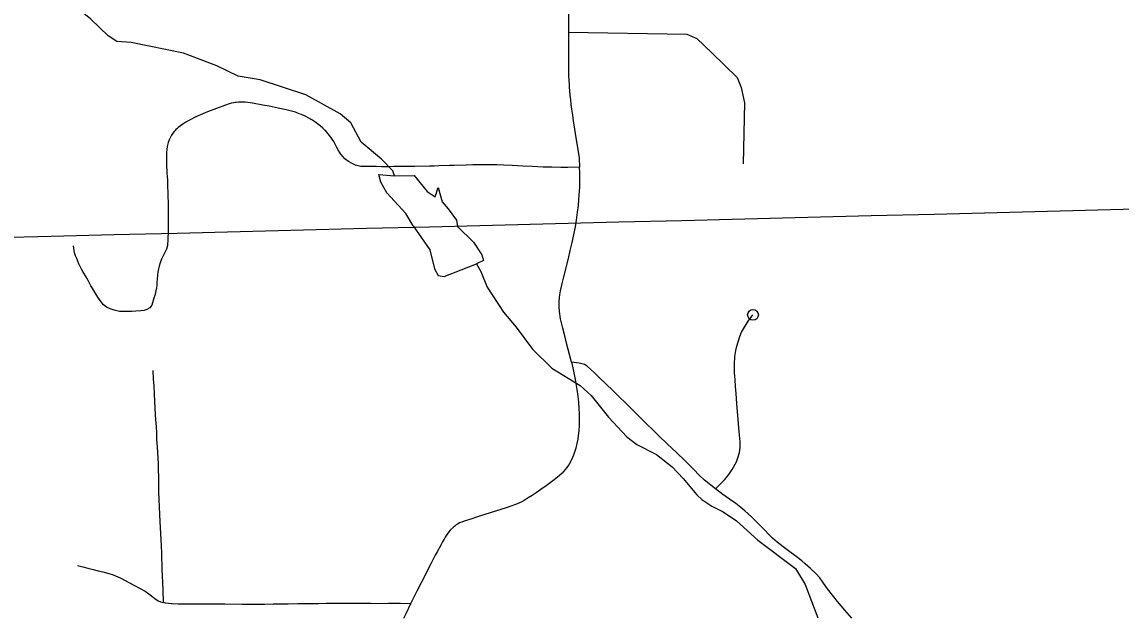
# Model space of a CAD drawing. Extents: x -19 to 366, y -4 to 359.
# Drawn here: x 143.314 to 144.282, y 190.978 to 191.501 of the extents above; entities that cross this region are included whole.
import ezdxf

# ---------------------------------------------------------------- set-up
doc = ezdxf.new("R2010")
doc.units = 0
for name, color, linetype in [('Level 31', 7, 'Continuous'), ('Level 32', 7, 'Continuous'), ('Level 35', 7, 'Continuous'), ('Level 60', 7, 'Continuous')]:
    doc.layers.add(name, color=color, linetype=linetype)

msp = doc.modelspace()

# ---------------------------------------------------------------- linework, layer by layer
at = {"layer": 'Level 31'}
for points in [[(143.78937, 191.90105), (143.79049, 191.87387), (143.79076, 191.86665), (143.79126, 191.85065), (143.79171, 191.82937), (143.79252, 191.80551), (143.79305, 191.78526), (143.79375, 191.7619), (143.79432, 191.74118), (143.79512, 191.70844), (143.79523, 191.67305), (143.79499, 191.64924), (143.79479, 191.6158), (143.79476, 191.60023), (143.79481, 191.5857), (143.79479, 191.56026), (143.79477, 191.54672), (143.79476, 191.4948), (143.79477, 191.49243)], [(143.79477, 191.49243), (143.79477, 191.48572), (143.79481, 191.48312), (143.79488, 191.47584), (143.79487, 191.46828), (143.79483, 191.46253), (143.79483, 191.45786), (143.79487, 191.45401), (143.79531, 191.4465), (143.79545, 191.44418), (143.79574, 191.44077), (143.79606, 191.43712), (143.79653, 191.43275), (143.79697, 191.42885), (143.7975, 191.42471), (143.79823, 191.4193), (143.7989, 191.41431), (143.7992, 191.4123), (143.79943, 191.41083), (143.80063, 191.40328), (143.80211, 191.39423), (143.80321, 191.38738), (143.80405, 191.38165), (143.8045, 191.37354)], [(143.79477, 191.49243), (143.89906, 191.49074), (143.90792, 191.48683), (143.92089, 191.47445), (143.94329, 191.45263), (143.94682, 191.44378), (143.94977, 191.43022), (143.94859, 191.37655)], [(143.8045, 191.37354), (143.79414, 191.37314), (143.78791, 191.37335), (143.77999, 191.37351), (143.77236, 191.37365), (143.76288, 191.37406), (143.75467, 191.37446), (143.74511, 191.37494), (143.73776, 191.37524), (143.73155, 191.37549), (143.72686, 191.37555), (143.72127, 191.37557), (143.71629, 191.37555), (143.71045, 191.37548), (143.70453, 191.37538), (143.69419, 191.37511), (143.6899, 191.37498), (143.68068, 191.37468), (143.67635, 191.37457), (143.67249, 191.37449), (143.6594, 191.37425), (143.65488, 191.37418), (143.64993, 191.37411), (143.641, 191.374), (143.63717, 191.37395), (143.63373, 191.37393), (143.63011, 191.3739), (143.62554, 191.37399), (143.62002, 191.37406), (143.61571, 191.37407), (143.61201, 191.37423), (143.60728, 191.3754), (143.60433, 191.37665), (143.60101, 191.37857), (143.59795, 191.38088), (143.59622, 191.38254), (143.59423, 191.38496), (143.59254, 191.38757), (143.59074, 191.39075), (143.58948, 191.39321), (143.58807, 191.39603), (143.58678, 191.39817), (143.58542, 191.40012), (143.58313, 191.40306), (143.58065, 191.40575), (143.58024, 191.40619), (143.57831, 191.40801), (143.57622, 191.40989), (143.57375, 191.41186), (143.57132, 191.41362), (143.56869, 191.4153), (143.56597, 191.41685), (143.56287, 191.41845), (143.55972, 191.41991), (143.55773, 191.42069), (143.55438, 191.42189), (143.5507, 191.42291), (143.54617, 191.424), (143.53916, 191.42557), (143.53117, 191.42726), (143.52562, 191.42833), (143.51653, 191.42984), (143.51244, 191.43047), (143.51013, 191.43072), (143.50762, 191.43084), (143.50561, 191.4308), (143.50412, 191.43075), (143.50216, 191.43054), (143.50117, 191.43042), (143.50008, 191.43028), (143.49792, 191.42981), (143.49608, 191.42937), (143.49261, 191.42826), (143.4768, 191.42237), (143.46664, 191.41781), (143.46094, 191.4149), (143.45778, 191.41308), (143.45508, 191.41135), (143.45313, 191.41006), (143.45109, 191.40847), (143.44978, 191.40736), (143.44897, 191.4066), (143.4484, 191.406), (143.44755, 191.40495), (143.44643, 191.40352), (143.44578, 191.40252), (143.44526, 191.40169), (143.44424, 191.39997), (143.44313, 191.39761), (143.44221, 191.39514), (143.44132, 191.39172), (143.44092, 191.38913), (143.44081, 191.38662), (143.4408, 191.38379), (143.44079, 191.38169), (143.44086, 191.37607), (143.44119, 191.36838), (143.44151, 191.36234), (143.44175, 191.35672), (143.44197, 191.351)], [(143.79743, 191.20182), (143.79306, 191.21854), (143.79172, 191.22385), (143.78983, 191.23151), (143.78783, 191.24001), (143.78693, 191.24622), (143.78668, 191.25068), (143.78669, 191.25491), (143.78694, 191.25874), (143.7872, 191.2609), (143.78778, 191.26448), (143.78954, 191.27209), (143.79041, 191.27561), (143.79465, 191.29308), (143.79633, 191.30003), (143.79806, 191.30712), (143.79947, 191.31394), (143.8008, 191.321), (143.80183, 191.32691), (143.80282, 191.33402), (143.80346, 191.33971), (143.80395, 191.34471), (143.8043, 191.34884), (143.8047, 191.35595), (143.80486, 191.3624), (143.8048, 191.36838), (143.8045, 191.37354)], [(143.44197, 191.351), (143.4422, 191.33915), (143.44224, 191.33575), (143.44224, 191.33255), (143.44224, 191.32837), (143.44222, 191.32518), (143.44217, 191.32128), (143.44209, 191.31693), (143.44199, 191.31007), (143.44168, 191.30455), (143.44067, 191.30116), (143.43642, 191.29253), (143.43527, 191.28928), (143.43431, 191.28631), (143.43365, 191.28392), (143.4331, 191.28109), (143.43277, 191.27857), (143.43251, 191.2746), (143.43239, 191.27217), (143.43221, 191.26962), (143.4319, 191.26716), (143.43035, 191.26036), (143.42964, 191.25806)], [(143.37041, 191.27617), (143.36722, 191.28151), (143.36604, 191.28377), (143.36456, 191.28655), (143.36362, 191.28849), (143.36266, 191.29067), (143.36167, 191.29299), (143.36072, 191.29536), (143.35983, 191.29807), (143.35944, 191.30014), (143.35896, 191.30412)], [(143.42964, 191.25806), (143.42834, 191.25396), (143.42774, 191.25192), (143.42606, 191.24961), (143.42406, 191.24831), (143.42118, 191.24716), (143.41823, 191.24679), (143.41376, 191.24658), (143.41014, 191.24644), (143.40702, 191.24636), (143.40304, 191.24632), (143.39951, 191.24645), (143.39476, 191.24761), (143.39124, 191.24883), (143.38791, 191.25024), (143.38536, 191.2523), (143.38315, 191.25484), (143.38085, 191.25807), (143.37881, 191.26136), (143.37594, 191.26619), (143.37422, 191.26904), (143.37295, 191.2713), (143.37184, 191.2736), (143.37071, 191.27566), (143.37041, 191.27617)], [(143.92414, 191.09011), (143.93258, 191.0984), (143.93603, 191.10269), (143.93902, 191.10718), (143.94271, 191.11374), (143.94426, 191.11814), (143.94525, 191.12222), (143.94583, 191.12651), (143.94585, 191.13156), (143.94544, 191.13732), (143.94491, 191.14372), (143.94426, 191.15121), (143.94368, 191.15803), (143.94306, 191.1652), (143.94234, 191.17416), (143.94185, 191.18031), (143.94145, 191.18602), (143.94104, 191.19249), (143.94085, 191.19967), (143.94135, 191.2066), (143.94219, 191.21191), (143.94311, 191.21591), (143.94563, 191.22427), (143.94703, 191.22808), (143.95303, 191.23797), (143.95725, 191.24337)], [(143.79743, 191.20182), (143.79874, 191.19672), (143.80071, 191.18639), (143.80133, 191.18299), (143.80218, 191.17751), (143.80294, 191.17178), (143.80351, 191.16643), (143.80391, 191.16093), (143.80408, 191.15605), (143.8042, 191.1503), (143.80415, 191.14579), (143.80386, 191.14111), (143.80343, 191.13721), (143.80292, 191.13389), (143.80211, 191.12989), (143.8011, 191.12591), (143.80006, 191.12249), (143.79915, 191.11978), (143.79714, 191.11491), (143.795, 191.11107), (143.79316, 191.10845), (143.79076, 191.10555), (143.78913, 191.10389), (143.7868, 191.1018), (143.78472, 191.10007), (143.781, 191.09722), (143.77757, 191.0946), (143.77507, 191.09269), (143.77043, 191.0894), (143.7663, 191.0866), (143.76268, 191.08418), (143.75931, 191.08202), (143.7557, 191.07988), (143.75295, 191.07843), (143.7522, 191.07807), (143.74884, 191.07656), (143.74394, 191.07479), (143.73991, 191.07345), (143.71645, 191.066), (143.71297, 191.06488), (143.70957, 191.06374), (143.70277, 191.06143), (143.70095, 191.06078), (143.69886, 191.05999), (143.69767, 191.05936), (143.69586, 191.05821), (143.69461, 191.05729), (143.69392, 191.05669), (143.69071, 191.05376), (143.68934, 191.05213), (143.68793, 191.05022), (143.68729, 191.04927), (143.68628, 191.04751), (143.68532, 191.04574), (143.6839, 191.04324), (143.68232, 191.04044), (143.67911, 191.03464), (143.67747, 191.03156), (143.67358, 191.02403), (143.67157, 191.02012), (143.66877, 191.01463), (143.66135, 190.99992), (143.6592, 190.99566), (143.6575, 190.99227), (143.65578, 190.9888)], [(143.92414, 191.09011), (143.91456, 191.09757), (143.91022, 191.10184), (143.90491, 191.10746), (143.89761, 191.11479), (143.88988, 191.12216), (143.88179, 191.12985), (143.87438, 191.13681), (143.86911, 191.14195), (143.8635, 191.14747), (143.85034, 191.16048), (143.84527, 191.16548), (143.83907, 191.17152), (143.8338, 191.17666), (143.82212, 191.18795), (143.81773, 191.19218), (143.81125, 191.19808), (143.80983, 191.19901), (143.80879, 191.19952), (143.80645, 191.2003), (143.80404, 191.20076), (143.79743, 191.20182)], [(143.43817, 190.98982), (143.43775, 191.00082), (143.4374, 191.00762), (143.43718, 191.01352), (143.43702, 191.01889), (143.43652, 191.03299), (143.43624, 191.04002), (143.43507, 191.06104), (143.43477, 191.06775), (143.43427, 191.08052), (143.43406, 191.0874), (143.43389, 191.1002), (143.43379, 191.10688), (143.43365, 191.11218), (143.43329, 191.1172), (143.43269, 191.12712), (143.43238, 191.13348), (143.43211, 191.13936), (143.43183, 191.14458), (143.43142, 191.1513), (143.43116, 191.15531), (143.43085, 191.16152), (143.43057, 191.1669), (143.43013, 191.17364), (143.42982, 191.18085), (143.42942, 191.18702), (143.42892, 191.19446)], [(144.04441, 190.97612), (144.03821, 190.98304), (144.03155, 190.99086), (144.02833, 190.99502), (144.02611, 190.99782), (144.0221, 191.00306), (144.0182, 191.00882), (144.01606, 191.01174), (144.01258, 191.01553), (144.00786, 191.01979), (144.00328, 191.02389), (144.00029, 191.02653), (143.99406, 191.03127), (143.98968, 191.03449), (143.98379, 191.03903), (143.97864, 191.04316), (143.97449, 191.04666), (143.97095, 191.05015), (143.96777, 191.0535), (143.96342, 191.0581), (143.96037, 191.06112), (143.95581, 191.06551), (143.94994, 191.07076), (143.94666, 191.07356), (143.9421, 191.07706), (143.93658, 191.081), (143.93059, 191.0851), (143.92414, 191.09011)], [(143.65578, 190.9888), (143.64682, 190.98895), (143.64214, 190.98893), (143.63622, 190.98889), (143.62675, 190.98884), (143.6207, 190.98888), (143.61618, 190.98893), (143.60526, 190.98901), (143.59934, 190.98902), (143.59382, 190.98899), (143.58158, 190.98886), (143.57448, 190.98863), (143.56849, 190.98857), (143.56328, 190.98861), (143.55655, 190.98865), (143.54779, 190.98852), (143.53456, 190.98828), (143.52748, 190.98818), (143.51489, 190.98807), (143.50731, 190.98815), (143.49202, 190.9885), (143.48548, 190.98851), (143.48226, 190.9885), (143.47788, 190.98849), (143.47471, 190.98849), (143.4698, 190.98852), (143.46398, 190.98852), (143.45756, 190.98844), (143.45103, 190.98839), (143.44583, 190.9886), (143.44474, 190.98873), (143.44258, 190.98895), (143.44013, 190.98933), (143.43817, 190.98982)], [(143.65578, 190.9888), (143.65384, 190.98491), (143.65145, 190.9799), (143.64943, 190.97568)]]:
    msp.add_lwpolyline(points, dxfattribs=at)
msp.add_circle((143.95725, 191.24337), 0.00473, dxfattribs=at)
at = {"layer": 'Level 32'}
msp.add_lwpolyline([(143.36233, 191.02255), (143.36694, 191.0213), (143.37147, 191.02014), (143.37632, 191.01888), (143.38045, 191.01778), (143.3846, 191.01682), (143.38984, 191.01556), (143.39386, 191.0142), (143.39984, 191.01164), (143.40496, 191.00891), (143.40821, 191.00716), (143.41211, 191.00509), (143.41753, 191.00223), (143.42189, 190.99973), (143.42508, 190.99765), (143.42767, 190.99579), (143.43053, 190.99355), (143.43334, 190.99142), (143.4355, 190.99052), (143.43753, 190.98998), (143.43817, 190.98982)], dxfattribs=at)
at = {"layer": 'Level 35'}
for points in [[(143.65799, 191.32179), (143.65164, 191.33273), (143.63481, 191.35099), (143.62961, 191.36043), (143.62785, 191.36705), (143.6415, 191.36603), (143.63994, 191.37038), (143.63019, 191.38073), (143.61206, 191.39556), (143.603, 191.41274), (143.59384, 191.42063), (143.56338, 191.43726), (143.52328, 191.45058), (143.50393, 191.45383), (143.48509, 191.46277), (143.45563, 191.47391), (143.40969, 191.48339), (143.39699, 191.48423), (143.38937, 191.48929), (143.37408, 191.50395), (143.35843, 191.51672), (143.33769, 191.52697), (143.30883, 191.53432)], [(143.6415, 191.36603), (143.65874, 191.36617), (143.67042, 191.35205), (143.67747, 191.34736), (143.68005, 191.35554), (143.68357, 191.34305), (143.68893, 191.33684), (143.69622, 191.32685), (143.69702, 191.32135)], [(143.65799, 191.32179), (143.67258, 191.30071), (143.67664, 191.28383), (143.68008, 191.27815), (143.6852, 191.27722), (143.71362, 191.28835)], [(143.69702, 191.32135), (143.71107, 191.30752), (143.71832, 191.29616), (143.71986, 191.29142), (143.71362, 191.28835), (143.71744, 191.28153), (143.72319, 191.2677), (143.73751, 191.24574), (143.74857, 191.23268), (143.76308, 191.21319), (143.78022, 191.19655), (143.80514, 191.18109), (143.81486, 191.17221), (143.83012, 191.15329), (143.84613, 191.13589), (143.85508, 191.12909), (143.87238, 191.12024), (143.88609, 191.10948), (143.89581, 191.09927), (143.90782, 191.08489), (143.9122, 191.08073), (143.92096, 191.07488), (143.93084, 191.0698), (143.94283, 191.06188), (143.9615, 191.04487), (143.99462, 191.01976), (144.00321, 191.00574), (144.01434, 190.97636)]]:
    msp.add_lwpolyline(points, dxfattribs=at)
at = {"layer": 'Level 60'}
for points in [[(146.77834, 1.69699), (146.57878, 10.31313), (146.37852, 18.92942), (146.17757, 27.54584), (145.97591, 36.16241), (145.77356, 44.77911), (145.57052, 53.39596), (145.36679, 62.01295), (145.16236, 70.63008), (144.95724, 79.24735), (144.75142, 87.86477), (144.54492, 96.48232), (144.33773, 105.10002), (144.12986, 113.71787), (143.92129, 122.33585), (143.71204, 130.95398), (143.5021, 139.57225), (143.29148, 148.19067), (143.08018, 156.80923), (142.8682, 165.42794), (142.65553, 174.04679), (142.44218, 182.66579), (142.22816, 191.28493), (142.01345, 199.90421), (141.79807, 208.52365), (141.58202, 217.14322), (141.36528, 225.76295), (141.14788, 234.38282), (140.9298, 243.00284), (140.71105, 251.623), (140.49162, 260.24332), (140.27153, 268.86377), (140.05077, 277.48438), (139.82934, 286.10514), (139.60724, 294.72604), (139.38447, 303.34709), (139.16105, 311.96829), (138.93695, 320.58964), (138.7122, 329.21114), (138.48678, 337.83278), (138.2607, 346.45458)], [(0, 189.51617), (7.11214, 189.52059), (14.22427, 189.53386), (21.33637, 189.55597), (28.44845, 189.58693), (35.56048, 189.62672), (42.67245, 189.67537), (49.78436, 189.73285), (56.89619, 189.79918), (64.00793, 189.87436), (71.11958, 189.95838), (78.23111, 190.05124), (85.34253, 190.15294), (92.45381, 190.26349), (99.56495, 190.38288), (106.67593, 190.51112), (113.78675, 190.6482), (120.89739, 190.79412), (128.00785, 190.94888), (135.11811, 191.11248), (142.22816, 191.28493), (149.33799, 191.46621), (156.44759, 191.65634), (163.55694, 191.85531), (170.66605, 192.06312), (177.77489, 192.27977), (184.88345, 192.50526), (191.99173, 192.73959), (199.09971, 192.98276), (206.20739, 193.23477), (213.31474, 193.49561), (220.42177, 193.7653), (227.52845, 194.04382), (234.63479, 194.33118), (241.74076, 194.62738), (248.84635, 194.93241), (255.95157, 195.24628), (263.05638, 195.56898), (270.16079, 195.90052), (277.26478, 196.24089), (284.36834, 196.5901), (291.47147, 196.94814), (298.57414, 197.31501), (305.67635, 197.69072), (312.77809, 198.07525), (319.87934, 198.46862), (326.9801, 198.87082), (334.08035, 199.28185), (341.18009, 199.7017)], [(0, 180.89994), (7.12284, 180.90436), (14.24566, 180.9176), (21.36847, 180.93968), (28.49124, 180.97058), (35.61397, 181.01031), (42.73664, 181.05888), (49.85925, 181.11627), (56.98178, 181.18249), (64.10422, 181.25754), (71.22656, 181.34142), (78.3488, 181.43413), (85.47091, 181.53567), (92.5929, 181.64603), (99.71474, 181.76523), (106.83643, 181.89325), (113.95795, 182.0301), (121.0793, 182.17578), (128.20046, 182.33029), (135.32143, 182.49362), (142.44218, 182.66579), (149.56272, 182.84677), (156.68303, 183.03659), (163.8031, 183.23523), (170.92291, 183.4427), (178.04247, 183.65899), (185.16175, 183.88411), (192.28074, 184.11805), (199.39944, 184.36082), (206.51784, 184.61242), (213.63591, 184.87283), (220.75366, 185.14207), (227.87107, 185.42014), (234.98813, 185.70702), (242.10483, 186.00273), (249.22115, 186.30726), (256.33709, 186.62061), (263.45264, 186.94279), (270.56779, 187.27378), (277.68251, 187.61359), (284.79682, 187.96222), (291.91068, 188.31967), (299.02409, 188.68594), (306.13705, 189.06103), (313.24954, 189.44494), (320.36154, 189.83766), (327.47305, 190.23919), (334.58406, 190.64954), (341.69455, 191.06871)]]:
    msp.add_spline(points, degree=3, dxfattribs=at)

doc.saveas('drawing.dxf')
